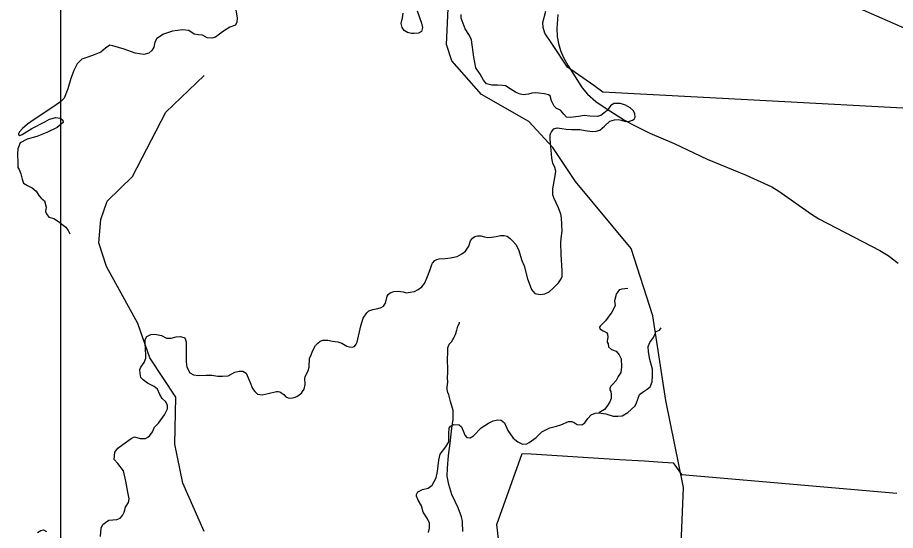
# Model space of a CAD drawing. Extents: x 1159738 to 1321356, y 736314 to 882035.
# Drawn here: x 1228165 to 1234408, y 824763 to 828411 of the extents above; entities that cross this region are included whole.
import ezdxf

# ---------------------------------------------------------------- set-up
doc = ezdxf.new("R2010")
doc.units = 0
for name, color, linetype in [('Exist Boundary Land Use Forest National US Forest Service', 7, 'Continuous'), ('Exist Hydrographic Creek Single Shore', 7, 'Continuous'), ('Exist Hydrographic Misc Water Feature', 7, 'Continuous'), ('Exist Road Non-System Type 51', 7, 'Continuous'), ('Map Preparation Inset Cut Line', 7, 'Continuous')]:
    doc.layers.add(name, color=color, linetype=linetype)

msp = doc.modelspace()

# ---------------------------------------------------------------- linework, layer by layer
at = {"layer": 'Exist Boundary Land Use Forest National US Forest Service'}
for points in [[(1235344.2, 827719.2), (1233355.4, 827826.1), (1232328.2, 827881.2), (1232262.1, 827928.2), (1232076.1, 828058.2), (1231969, 828220.2), (1231915, 828299.2), (1231902, 828340.2), (1231900, 828375.3), (1231921, 828456.2)], [(1232195.1, 823522.1), (1232223.4, 823637.7), (1232302.1, 823961.1), (1231668.1, 823984.1), (1231574.1, 824806.1), (1231753.1, 825311.2), (1231816.9, 825307.3), (1232444.6, 825268.6), (1232623.6, 825257.6), (1232718.9, 825251.7), (1232826.1, 825245.2), (1232886.1, 825161.2), (1233353.2, 825120.3), (1234416.9, 825027.3)]]:
    msp.add_lwpolyline(points, dxfattribs=at)
at = {"layer": 'Exist Hydrographic Creek Single Shore'}
for points in [[(1236837, 824801.2), (1236818.5, 824893.8), (1236711.2, 825050.2), (1236717.3, 825188.2), (1236787.8, 825320.1), (1236680.2, 825769.8), (1236466.1, 826834.4), (1236394.1, 826970.4), (1236264.1, 827107.6), (1235503.1, 827644.9), (1235194.1, 827953), (1235037.1, 828031.7), (1234909.2, 828218.1), (1234486.1, 828328.3), (1234140.1, 828479.7), (1233903.1, 828661.7), (1233914, 828759.9), (1233935.1, 828940.1)], [(1232879.1, 824549.3), (1232901.2, 825067.6), (1232775.1, 825687.2), (1232683.1, 826289.8), (1232528.1, 826768.9), (1232132.1, 827246.2), (1231971.1, 827485.8), (1231801.1, 827673), (1231464.1, 827863.6), (1231253.1, 828104.2), (1231215, 828219.9), (1231232.1, 828580.6)], [(1229491.1, 824755.1), (1229341.1, 825099.5), (1229282.1, 825376.5), (1229291, 825711.1), (1229106.1, 825990.5), (1229020.1, 826235.2), (1228797.1, 826640.1), (1228743, 826808.6), (1228756.1, 826975.8), (1228801.1, 827106.2), (1228981, 827279.8), (1229218, 827737.9), (1229491.1, 827998.4)]]:
    msp.add_lwpolyline(points, dxfattribs=at)
at = {"layer": 'Exist Hydrographic Misc Water Feature'}
for points in [[(1232007.1, 828431.8), (1231999.1, 828333.6), (1232002, 828277.5), (1232011, 828225.7), (1232026, 828176.3), (1232047, 828127.4), (1232080, 828066.9), (1232179.1, 827911.4), (1232218, 827865.5), (1232278, 827815.2), (1232350.1, 827764.4), (1232481, 827681.6), (1232537.1, 827649.6), (1232661.1, 827589), (1232835.1, 827515.4), (1233070.1, 827402.9), (1233346.1, 827290.8), (1233528.1, 827206.9), (1233579.1, 827175.4), (1233810.1, 827012.6), (1233864.1, 826979.7), (1234297.2, 826754.5), (1234357.2, 826718.3), (1234428.1, 826663.5)], [(1231332.2, 824755.9), (1231330.8, 824774), (1231329.4, 824800), (1231328.1, 824826.1), (1231320.9, 824860.3), (1231298.5, 824922.9), (1231275.7, 824969.5), (1231253, 825018.1), (1231230.8, 825090.8), (1231220.4, 825149.1), (1231221.9, 825207.1), (1231230.1, 825297), (1231242.3, 825384.7), (1231253.1, 825490.5), (1231262.7, 825552.3), (1231262.3, 825616.3), (1231243.9, 825680.9), (1231231.2, 825727.2), (1231225.7, 825745.4), (1231220.3, 825765.6), (1231220.6, 825781.5), (1231223.5, 825817.5), (1231222.3, 825847.5), (1231225.4, 825887.5), (1231224.4, 825927.5), (1231221.2, 825959.6), (1231222, 825991.6), (1231224.7, 826019.6), (1231225.4, 826043.6), (1231225.8, 826061.5), (1231234.4, 826087.4), (1231250.9, 826104.9), (1231269.9, 826138.5), (1231280.3, 826156.2), (1231289.1, 826188.1), (1231295.8, 826215.8), (1231306.5, 826237.6), (1231308.5, 826243.5)]]:
    msp.add_lwpolyline(points, dxfattribs=at)
at = {"layer": 'Exist Road Non-System Type 51'}
for points in [[(1229715.8, 828466.8), (1229727.1, 828408), (1229724.8, 828377.5), (1229713.5, 828358.2), (1229673.9, 828342.4), (1229629.9, 828315.3), (1229571.4, 828271.6), (1229546.5, 828264.9), (1229513.8, 828266), (1229479.9, 828285.2), (1229451.6, 828287.5), (1229420, 828293.1), (1229383.8, 828320.3), (1229337.5, 828324.8), (1229267.4, 828313.5), (1229201.9, 828292), (1229154.4, 828262.6), (1229139.7, 828236.6), (1229134, 828201.5), (1229119.4, 828176.7), (1229097.9, 828157.4), (1229062.8, 828148.4), (1229001.8, 828157.4), (1228923.8, 828186.8), (1228842.5, 828210.6), (1228820.6, 828214.2), (1228789, 828193.9), (1228757.3, 828165.6), (1228709.9, 828146.4), (1228663.5, 828130.5), (1228622.8, 828114.7), (1228587.8, 828083)], [(1231006.4, 828458.8), (1231038, 828372.2), (1231043.7, 828340.5), (1231036.9, 828312.2)], [(1231036.9, 828312.2), (1231016.5, 828300.9), (1230986, 828297.5), (1230965.7, 828298.7), (1230937.4, 828304.3), (1230913.7, 828320.1), (1230899, 828341.6), (1230893.3, 828368.8), (1230902.4, 828408.4), (1230908, 828442.3)], [(1232037.4, 826608.6), (1232030.6, 826727.3), (1232029.5, 826809.9), (1232030.6, 826840.4), (1232038.5, 826892.4), (1232033.9, 826986.6), (1232029.4, 827013.8), (1232011.3, 827057.9), (1231977.4, 827128), (1231970.6, 827149.5), (1231970.6, 827193.6), (1231988.7, 827285.2), (1231992.1, 827319.1), (1231986.5, 827344), (1231971.8, 827375.7), (1231963.9, 827411.9), (1231960.5, 827467.6), (1231956, 827516.3), (1231951.4, 827551.3), (1231952.6, 827578.5), (1231961.6, 827598.8), (1231979.7, 827619.2), (1232002.3, 827626), (1232036.2, 827622.6), (1232066.7, 827616.9), (1232104, 827615.8), (1232162.8, 827614.6), (1232202.3, 827606.7), (1232252.1, 827599.9), (1232280, 827603.3), (1232304.9, 827611.2), (1232338.8, 827638.4), (1232377.2, 827673.4), (1232408.9, 827683.6), (1232436, 827687), (1232456.3, 827682.5), (1232489.1, 827672.3), (1232517.4, 827673.4), (1232537.7, 827681.3), (1232549.9, 827689.1), (1232557.8, 827703.8), (1232554.4, 827725.3), (1232544.2, 827746.8), (1232520.5, 827768.2), (1232487.7, 827787.5), (1232453.8, 827798.8), (1232423.3, 827799.9), (1232405.2, 827799.9), (1232381.5, 827783), (1232357.8, 827749), (1232335.2, 827732.1), (1232312.6, 827714), (1232287.7, 827708.3), (1232234.6, 827709.4), (1232195, 827714), (1232153.2, 827708.3), (1232115.9, 827703.8), (1232094.4, 827700.4), (1232068.4, 827702.7), (1232050.4, 827724.1), (1232026.6, 827752.4), (1231997.2, 827763.7), (1231980.3, 827780.7), (1231962.2, 827819.1), (1231953.2, 827854.2), (1231940.7, 827862.1), (1231911.3, 827867.8), (1231872.9, 827872.3), (1231848.1, 827875.7), (1231823.2, 827872.3), (1231798.3, 827865.5), (1231759.9, 827861), (1231731.7, 827868.9), (1231706.8, 827881.3), (1231667.2, 827904), (1231635.2, 827925), (1231614.8, 827927.2), (1231578.7, 827929.5), (1231536.8, 827930.6), (1231500.7, 827940.8), (1231478.1, 827965.7), (1231454.3, 828007.5), (1231422.7, 828053.9), (1231410.3, 828129.7), (1231392.2, 828251.8), (1231379.8, 828283.5), (1231348.1, 828329.9), (1231320, 828407.2), (1231320, 828433.2)], [(1228587.8, 828083), (1228564.2, 828034.7), (1228542.7, 827978.1), (1228522.4, 827904.6), (1228496.4, 827836.8), (1228470.4, 827811.9), (1228438.7, 827791.5), (1228394.7, 827759.9), (1228283.2, 827686.9), (1228234.6, 827651.9), (1228200.7, 827621.3), (1228178.1, 827597.6), (1228170.2, 827585.2), (1228171.3, 827578.4), (1228180.4, 827571.6), (1228197.3, 827578.4), (1228265.1, 827621.3), (1228358.9, 827670), (1228391.7, 827688.1), (1228436.9, 827699.4), (1228468.6, 827696), (1228485.5, 827682.4), (1228488.9, 827665.5), (1228446, 827628.1), (1228373.6, 827594.2), (1228301.3, 827565.9), (1228233.5, 827545.6), (1228182.6, 827520.7), (1228165.7, 827477.7), (1228164.6, 827441.5), (1228165.7, 827374.8), (1228166.4, 827345.2), (1228175.4, 827329.3), (1228189, 827299.9), (1228196.9, 827261.5), (1228207.1, 827234.3), (1228234.2, 827216.2), (1228269.2, 827200.4), (1228296.4, 827175.5), (1228316.7, 827145), (1228333.6, 827125.8), (1228356.3, 827107.7), (1228367.6, 827063.6), (1228363, 827031.9), (1228369.8, 827014.9), (1228387.9, 826992.3), (1228422.9, 826981), (1228456.8, 826959.5), (1228480.6, 826941.4), (1228507.7, 826919.9), (1228524.6, 826896.2), (1228535.8, 826872)], [(1230005.2, 825751.9), (1230017.9, 825751.4), (1230029.2, 825748), (1230057.4, 825729.9), (1230073.3, 825714.1), (1230089.1, 825707.3), (1230108.3, 825703.9), (1230130.9, 825708.5), (1230151.2, 825715.2), (1230182.9, 825739), (1230191.9, 825750.3), (1230203.2, 825768.4), (1230208.9, 825800.1), (1230207.7, 825843), (1230211.1, 825857.7), (1230219, 825875.8), (1230231.5, 825901.8), (1230238.3, 825923.3), (1230241.7, 825988.9), (1230249.6, 826004.8), (1230263.1, 826037.6), (1230283.5, 826079.4), (1230300.4, 826095.2), (1230317.4, 826109.9), (1230335.5, 826115.6), (1230371.6, 826115.6), (1230405.5, 826109.9), (1230441.7, 826105.4), (1230471.1, 826094.1), (1230507.2, 826073.7), (1230526.4, 826069.2), (1230544.5, 826067), (1230561.5, 826072.6), (1230572.8, 826087.3), (1230579.6, 826102), (1230606.7, 826217.4), (1230623.5, 826273.2), (1230648.4, 826310.5), (1230663.1, 826326.3), (1230691.3, 826334.3), (1230726.4, 826341), (1230751.2, 826347.8), (1230768.2, 826359.1), (1230780.6, 826380.6), (1230793, 826429.3), (1230800.9, 826440.6), (1230815.6, 826454.1), (1230841.6, 826463.2), (1230869.9, 826464.3), (1230906, 826459.8), (1230927.5, 826454.1), (1230955.8, 826457.5), (1230988.5, 826462), (1231014.5, 826476.8), (1231040.5, 826496), (1231058.2, 826519.1), (1231075.2, 826556.5), (1231096.6, 826611.9), (1231111.3, 826653.7), (1231115.8, 826665), (1231132.8, 826682), (1231147.5, 826689.9), (1231163.3, 826695.6), (1231206.3, 826696.7), (1231244.7, 826701.2), (1231289.9, 826712.5), (1231323.8, 826729.5), (1231350.9, 826749.9), (1231365.6, 826770.2), (1231373.5, 826786.1), (1231384.8, 826822.2), (1231399.5, 826842.6), (1231417.6, 826855), (1231436.8, 826858.4), (1231458.3, 826858.4), (1231486.5, 826851.6), (1231508.5, 826846.7), (1231534.5, 826850.1), (1231567.3, 826854.6), (1231598.9, 826861.4), (1231624.9, 826861.4), (1231647.5, 826855.8), (1231669, 826839.9), (1231687.1, 826821.8), (1231707.4, 826796.9), (1231726.6, 826760.8), (1231751.5, 826683.8), (1231768.5, 826644.3), (1231792.1, 826552), (1231810.2, 826503.4), (1231820.4, 826477.4), (1231830.5, 826461.6), (1231843, 826449.1), (1231882.5, 826442.3), (1231914.2, 826446.9), (1231944.7, 826460.4), (1231974.1, 826485.3), (1232012.5, 826523.8), (1232031.7, 826552), (1232038.5, 826570.1), (1232037.4, 826608.6)], [(1232425, 826444.5), (1232449.1, 826476.3), (1232465.7, 826481.4), (1232483.5, 826485.2), (1232505.1, 826486.5)], [(1232421.2, 826441.9), (1232409.7, 826397.4), (1232414.8, 826361.8), (1232391.9, 826315.9), (1232346.1, 826253.6), (1232308, 826215.4), (1232304.1, 826209), (1232305.4, 826197.6), (1232328.3, 826182.3), (1232352.5, 826172.1), (1232360.1, 826159.4), (1232362.7, 826137.8), (1232357.6, 826109.8), (1232358.8, 826102.1), (1232363.9, 826089.4), (1232367.7, 826069), (1232388.1, 826051.2), (1232421.2, 826037.2), (1232442.8, 826011.8), (1232458, 825983.8), (1232460.6, 825927.8), (1232454.2, 825887), (1232436.4, 825859)], [(1231755.9, 825377.7), (1231786.4, 825378.9), (1231804.2, 825387.8), (1231853.8, 825424.7), (1231893.6, 825465.4), (1231950.8, 825493.4), (1231997.9, 825504.8), (1232028.4, 825515), (1232083.1, 825539.2), (1232106, 825539.2), (1232122.5, 825530.3), (1232144.2, 825516.3), (1232178.5, 825513.8), (1232200.1, 825529), (1232219.2, 825559.6), (1232244.6, 825585), (1232271.4, 825597.8), (1232299.3, 825599), (1232348.9, 825592.7), (1232401.1, 825574.8), (1232432.9, 825574.8), (1232464.7, 825578.7), (1232505.4, 825601.6), (1232555, 825646.1), (1232565.1, 825662.7), (1232588, 825730.1), (1232605.8, 825744.1), (1232642.7, 825767), (1232663.1, 825783.6), (1232677.1, 825820.5), (1232680.9, 825866.3), (1232679.6, 825910.9), (1232661.5, 825979.9), (1232652.6, 826034.7), (1232650.1, 826071.6), (1232660.3, 826099.6), (1232687, 826136.5), (1232699.7, 826164.5), (1232707.3, 826177.2), (1232718.8, 826182.3), (1232730.2, 826187.4), (1232741.7, 826205.2)], [(1228895.4, 824849.3), (1228911.7, 824868.6), (1228923.6, 824893.8), (1228932.5, 824928), (1228953.2, 824962.1), (1228959.2, 824987.3), (1228948.8, 825034.8), (1228934, 825113.4), (1228917.7, 825187.6), (1228877.6, 825239.5), (1228852.4, 825267.7), (1228855.4, 825319.6), (1228877.6, 825349.3), (1228913.2, 825374.5), (1228972.5, 825416.1), (1228996.2, 825427.9), (1229037.7, 825417.6), (1229074.8, 825417.6), (1229091.1, 825426.5), (1229105.9, 825438.3), (1229123.7, 825465), (1229138.3, 825498), (1229168, 825526.2), (1229209.5, 825585.6), (1229230.3, 825627.1), (1229230.3, 825652.3), (1229219.9, 825679), (1229193.2, 825701.3), (1229176.9, 825729.5), (1229159.1, 825768.1), (1229136.9, 825787.3), (1229089.4, 825811.1), (1229056.8, 825834.8), (1229040.5, 825851.1), (1229036, 825879.3), (1229034.6, 825907.5), (1229042, 825925.3), (1229064.2, 825956.5), (1229076.1, 825987.6), (1229076.1, 826009.9), (1229071.6, 826095.9), (1229073.1, 826120.7), (1229084.9, 826141.5), (1229111.6, 826157.8), (1229141.3, 826159.3), (1229188.7, 826148.9), (1229224.3, 826131.1), (1229256.9, 826131.1), (1229292.5, 826140), (1229323.6, 826143), (1229353.3, 826132.6), (1229363.6, 826104.4), (1229363.6, 826061.4), (1229363.6, 825963.4), (1229368.1, 825924.9), (1229390.3, 825883.3), (1229415.5, 825870), (1229451.1, 825865.5), (1229506, 825867), (1229546, 825868.5), (1229589, 825861.1), (1229621.6, 825859.6), (1229663.1, 825864), (1229709.1, 825887.8), (1229741.7, 825896.7), (1229766.2, 825895.4), (1229791.4, 825882), (1229819.6, 825815.3), (1229834.4, 825773.7), (1229852.2, 825751.5), (1229870, 825732.2), (1229904.1, 825727.7), (1229947.1, 825736.6), (1230005.2, 825751.9)], [(1232436.4, 825859), (1232421.2, 825830.4), (1232397, 825803.7), (1232383, 825788.4), (1232381.7, 825784.6), (1232377.9, 825773.1), (1232377.9, 825762.9), (1232384.3, 825751.5), (1232386.8, 825731.1), (1232385.5, 825701.8), (1232376.6, 825677.7), (1232356.3, 825645.8), (1232338.5, 825624.2), (1232299.3, 825599)], [(1231087.3, 824748), (1231094.9, 824779.8), (1231094.9, 824814.2), (1231080.9, 824846), (1231050.4, 824893.1), (1231037.6, 824937.7), (1231013.5, 824978.4), (1231002, 825007.7), (1231002, 825018.6), (1231012.2, 825038.9), (1231045.3, 825054.2), (1231084.7, 825064.4), (1231112.7, 825086), (1231140.7, 825136.9), (1231150.8, 825181.5), (1231159.7, 825262.9), (1231169.9, 825304.9), (1231211.5, 825357.3), (1231230.6, 825392.9), (1231231.9, 825451.5), (1231233.1, 825489.7), (1231244.6, 825504.9), (1231266.2, 825516.4), (1231304.4, 825515.1), (1231320.9, 825499.8), (1231337.4, 825460.4), (1231346.3, 825440), (1231359, 825424.7), (1231383.2, 825420.9), (1231407.4, 825434.9), (1231460.8, 825493.5), (1231512.9, 825525.3), (1231546, 825541.8), (1231580.4, 825550.7), (1231603.2, 825548.2), (1231628.7, 825527.8), (1231651.6, 825474.4), (1231689.7, 825419.7), (1231721.5, 825392.9), (1231755.9, 825377.7)], [(1228755.2, 824720.5), (1228758.1, 824779.8), (1228770, 824805), (1228790.7, 824819.9), (1228814.5, 824836.2), (1228842.6, 824839.2), (1228870.8, 824842.1), (1228895.4, 824849.3)], [(1228305.9, 824748.7), (1228331.1, 824763.5), (1228348.9, 824766.5), (1228371.2, 824754.6)]]:
    msp.add_lwpolyline(points, dxfattribs=at)
at = {"layer": 'Map Preparation Inset Cut Line'}
msp.add_lwpolyline([(1228470.6, 811005.5), (1261974.5, 811005.5), (1261974.5, 834521.3), (1228470.6, 834521.3)], close=True, dxfattribs=at)

doc.saveas('drawing.dxf')
